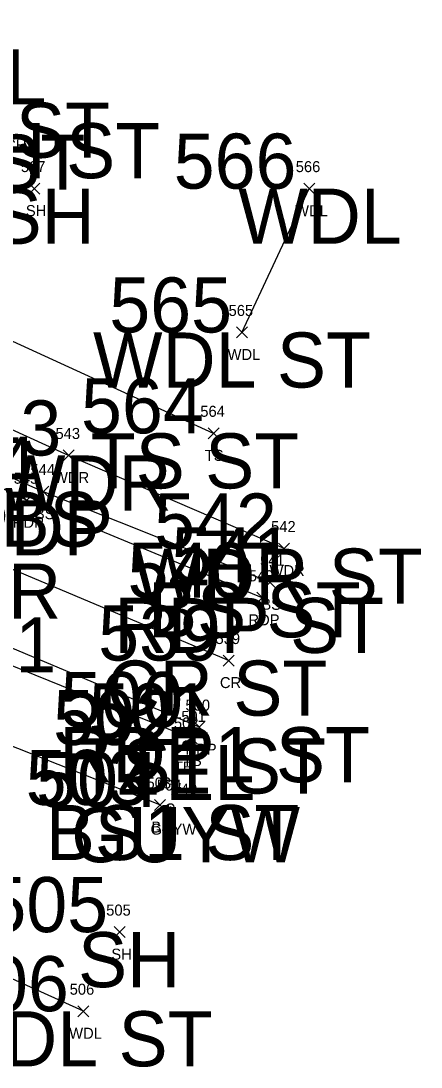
# Model space of a CAD drawing. Extents: x 1616840 to 1618410, y 488554 to 491945.
# Drawn here: x 1618337.7 to 1618410.5, y 488554.1 to 488744.1 of the extents above; entities that cross this region are included whole.
import ezdxf

# ---------------------------------------------------------------- set-up
doc = ezdxf.new("R2010")
doc.units = 0
for name, color, linetype in [('C_A', 7, 'Continuous'), ('C_I', 7, 'Continuous'), ('D_A', 7, 'Continuous'), ('L_A', 7, 'Continuous'), ('L_I', 7, 'Continuous'), ('L_TIC', 7, 'Continuous'), ('LAWA', 7, 'Continuous'), ('LELB', 7, 'Continuous'), ('P_A', 7, 'Continuous'), ('P_I', 7, 'Continuous'), ('P_TIC', 7, 'Continuous'), ('PET', 7, 'Continuous'), ('PRC', 7, 'Continuous'), ('U_A', 7, 'Continuous'), ('U_C', 7, 'Continuous'), ('U_I', 7, 'Continuous'), ('UP', 7, 'Continuous'), ('UPGW', 7, 'Continuous')]:
    doc.layers.add(name, color=color, linetype=linetype)

msp = doc.modelspace()

# ---------------------------------------------------------------- linework, layer by layer
at = {"layer": 'L_TIC'}
for points in [[(1618339.12, 488712.62), (1618341.12, 488714.62)], [(1618341.12, 488712.62), (1618339.12, 488714.62)], [(1618389.14, 488712.61), (1618391.14, 488714.61)], [(1618391.14, 488712.61), (1618389.14, 488714.61)], [(1618376.88, 488686.5), (1618378.88, 488688.5)], [(1618378.88, 488686.5), (1618376.88, 488688.5)], [(1618371.73, 488668.19), (1618373.73, 488670.19)], [(1618373.73, 488668.19), (1618371.73, 488670.19)], [(1618345.37, 488664.17), (1618347.37, 488666.17)], [(1618347.37, 488664.17), (1618345.37, 488666.17)], [(1618340.81, 488657.6), (1618342.81, 488659.6)], [(1618342.81, 488657.6), (1618340.81, 488659.6)], [(1618384.56, 488647.27), (1618386.56, 488649.27)], [(1618386.56, 488647.27), (1618384.56, 488649.27)], [(1618381.99, 488641.15), (1618383.99, 488643.15)], [(1618383.99, 488641.15), (1618381.99, 488643.15)], [(1618367.75, 488612.8), (1618369.75, 488614.8)], [(1618369.75, 488612.8), (1618367.75, 488614.8)], [(1618361.99, 488600.72), (1618363.99, 488602.72)], [(1618363.99, 488600.72), (1618361.99, 488602.72)], [(1618354.66, 488577.64), (1618356.66, 488579.64)], [(1618356.66, 488577.64), (1618354.66, 488579.64)], [(1618348.08, 488563.28), (1618350.08, 488565.28)], [(1618350.08, 488563.28), (1618348.08, 488565.28)]]:
    msp.add_lwpolyline(points, dxfattribs=at)
at = {"layer": 'LAWA'}
for points in [[(1618385.56, 488648.27), (1618346.37, 488665.17), (1618297.28, 488687.5), (1618273.77, 488699.31), (1618221.98, 488732.96), (1618179.49, 488760.95)], [(1618385.56, 488648.27), (1618346.37, 488665.17), (1618297.28, 488687.5), (1618273.77, 488699.31), (1618221.98, 488732.96), (1618179.49, 488760.95)], [(1618349.08, 488564.28), (1618318.69, 488578.05), (1618262.84, 488611.65), (1618227.86, 488623.15), (1618171.55, 488650.72), (1618151.81, 488672.17), (1618146.08, 488699.82), (1618154.97, 488718.72)], [(1618349.08, 488564.28), (1618318.69, 488578.05), (1618262.84, 488611.65), (1618227.86, 488623.15), (1618171.55, 488650.72), (1618151.81, 488672.17), (1618146.08, 488699.82), (1618154.97, 488718.72)], [(1618377.88, 488687.5), (1618390.14, 488713.61)], [(1618377.88, 488687.5), (1618390.14, 488713.61)]]:
    msp.add_lwpolyline(points, dxfattribs=at)
at = {"layer": 'LELB'}
for points in [[(1618368.75, 488613.8), (1618321.4, 488632.94), (1618282.27, 488648.99), (1618242.69, 488669.8), (1618172.86, 488718.63), (1618158.01, 488727.46), (1618153.55, 488725.35), (1618127.44, 488751.79), (1618097.12, 488773.93), (1618062.46, 488804.42), (1618020.43, 488842.82), (1617984.54, 488876.57), (1617940.45, 488918.71), (1617907.97, 488951.36), (1617873.07, 488994.39), (1617848.82, 489027.32), (1617833.17, 489049.2), (1617821.83, 489065.98), (1617816, 489078.6), (1617805.53, 489095.77), (1617797.92, 489111.87)], [(1618368.75, 488613.8), (1618321.4, 488632.94), (1618282.27, 488648.99), (1618242.69, 488669.8), (1618172.86, 488718.63), (1618158.01, 488727.46), (1618153.55, 488725.35), (1618127.44, 488751.79), (1618097.12, 488773.93), (1618062.46, 488804.42), (1618020.43, 488842.82), (1617984.54, 488876.57), (1617940.45, 488918.71), (1617907.97, 488951.36), (1617873.07, 488994.39), (1617848.82, 489027.32), (1617833.17, 489049.2), (1617821.83, 489065.98), (1617816, 489078.6), (1617805.53, 489095.77), (1617797.92, 489111.87)], [(1618372.73, 488669.19), (1618328.1, 488689.57), (1618302.14, 488707.09), (1618254.13, 488732.3), (1618218.11, 488765.28)], [(1618372.73, 488669.19), (1618328.1, 488689.57), (1618302.14, 488707.09), (1618254.13, 488732.3), (1618218.11, 488765.28)], [(1618382.99, 488642.15), (1618341.81, 488658.6), (1618297.33, 488678.13), (1618265.34, 488694.6), (1618228.02, 488718.67), (1618175.64, 488755.59)], [(1618382.99, 488642.15), (1618341.81, 488658.6), (1618297.33, 488678.13), (1618265.34, 488694.6), (1618228.02, 488718.67), (1618175.64, 488755.59)], [(1618362.99, 488601.72), (1618322.44, 488617.77), (1618275.76, 488637.15), (1618238.65, 488660.24), (1618168.14, 488710.75), (1618158.49, 488718.39), (1618154.97, 488718.72)], [(1618362.99, 488601.72), (1618322.44, 488617.77), (1618275.76, 488637.15), (1618238.65, 488660.24), (1618168.14, 488710.75), (1618158.49, 488718.39), (1618154.97, 488718.72)]]:
    msp.add_lwpolyline(points, dxfattribs=at)
at = {"layer": 'P_TIC'}
for points in [[(1618337.75, 488656.04), (1618339.75, 488658.04)], [(1618339.75, 488656.04), (1618337.75, 488658.04)], [(1618380.59, 488638.33), (1618382.59, 488640.33)], [(1618382.59, 488638.33), (1618380.59, 488640.33)], [(1618374.46, 488626.94), (1618376.46, 488628.94)], [(1618376.46, 488626.94), (1618374.46, 488628.94)], [(1618369.16, 488614.85), (1618371.16, 488616.85)], [(1618371.16, 488614.85), (1618369.16, 488616.85)]]:
    msp.add_lwpolyline(points, dxfattribs=at)
at = {"layer": 'PET'}
for points in [[(1618370.16, 488615.85), (1618322.64, 488635.79), (1618284.75, 488653.96), (1618240.83, 488677.95), (1618175.2, 488719.81), (1618156.99, 488732.51), (1618128.6, 488753.01), (1618083.83, 488788.86), (1618061.31, 488807.77), (1618021.71, 488843.39), (1617985.63, 488878.3), (1617944.42, 488920.98), (1617912.44, 488955.55), (1617878.52, 488995.05), (1617850.94, 489029.87), (1617835.91, 489051.33), (1617824.93, 489068.42), (1617810.43, 489094.27), (1617804.67, 489105.1), (1617798.43, 489114.38), (1617805.1, 489123.51), (1617811.42, 489131.94)], [(1618370.16, 488615.85), (1618322.64, 488635.79), (1618284.75, 488653.96), (1618240.83, 488677.95), (1618175.2, 488719.81), (1618156.99, 488732.51), (1618128.6, 488753.01), (1618083.83, 488788.86), (1618061.31, 488807.77), (1618021.71, 488843.39), (1617985.63, 488878.3), (1617944.42, 488920.98), (1617912.44, 488955.55), (1617878.52, 488995.05), (1617850.94, 489029.87), (1617835.91, 489051.33), (1617824.93, 489068.42), (1617810.43, 489094.27), (1617804.67, 489105.1), (1617798.43, 489114.38), (1617805.1, 489123.51), (1617811.42, 489131.94)], [(1618381.59, 488639.33), (1618338.75, 488657.04), (1618296.81, 488677.29), (1618262.28, 488695.58), (1618226.85, 488716.74), (1618172.11, 488753.58)], [(1618381.59, 488639.33), (1618338.75, 488657.04), (1618296.81, 488677.29), (1618262.28, 488695.58), (1618226.85, 488716.74), (1618172.11, 488753.58)]]:
    msp.add_lwpolyline(points, dxfattribs=at)
at = {"layer": 'PRC'}
msp.add_lwpolyline([(1618375.46, 488627.94), (1618333.55, 488645.54), (1618291.6, 488665.43), (1618267.22, 488677.87), (1618220.33, 488705.24), (1618164.41, 488742.86)], dxfattribs=at)
msp.add_lwpolyline([(1618375.46, 488627.94), (1618333.55, 488645.54), (1618291.6, 488665.43), (1618267.22, 488677.87), (1618220.33, 488705.24), (1618164.41, 488742.86)], dxfattribs=at)
at = {"layer": 'UP'}
for p, q in [((1618366.31, 488612.61), (1618367.14, 488612.61)), ((1618367.97, 488612.61), (1618367.97, 488612.61)), ((1618369.64, 488612.61), (1618368.81, 488612.61)), ((1618368.81, 488612.61), (1618368.81, 488612.61)), ((1618369.64, 488612.61), (1618369.64, 488612.61))]:
    msp.add_line(p, q, dxfattribs=at)
msp.add_circle((1618367.97, 488612.61), 0.833, dxfattribs=at)
at = {"layer": 'UPGW'}
for radius in [0.625, 0.0833]:
    msp.add_circle((1618364.88, 488601.33), radius, dxfattribs=at)

# ---------------------------------------------------------------- texts
at = {"layer": 'C_A'}
for s, p in [('HVCTRL', (1618288.88, 488728.89)), ('TS4 ST', (1618308.56, 488719.22)), ('DITCH ST', (1618301.36, 488715.5)), ('TS2 ST', (1618304.09, 488713.42)), ('SH', (1618332.56, 488703.62)), ('WDL', (1618377.23, 488703.61)), ('WDL ST', (1618350.83, 488677.5)), ('TS ST', (1618350.41, 488659.19)), ('WDR', (1618333.18, 488655.17)), ('BS', (1618334.02, 488648.6)), ('RDP', (1618326.19, 488647.04)), ('WDR ST', (1618358.04, 488638.27)), ('CR', (1618325.71, 488635.54)), ('BS ST', (1618360.82, 488632.15)), ('RDP ST', (1618354.7, 488629.33)), ('RDP1', (1618308.47, 488625.79)), ('CR ST', (1618353.3, 488617.94)), ('RDP1 ST', (1618344.69, 488605.85)), ('TS1 ST', (1618347.84, 488603.8)), ('TEL', (1618355.77, 488602.61)), ('BS1 ST', (1618342.24, 488591.72)), ('GUYW', (1618346.85, 488591.33)), ('SH', (1618348.1, 488568.64)), ('WDL ST', (1618322.03, 488554.28))]:
    msp.add_text(s, height=10, dxfattribs=at).set_placement(p)
at = {"layer": 'C_I'}
for s, p in [('566', (1618365.49, 488713.61)), ('565', (1618353.78, 488687.5)), ('564', (1618348.64, 488669.19)), ('543', (1618322.74, 488665.17)), ('544', (1618318.19, 488658.6)), ('542', (1618361.94, 488648.27)), ('541', (1618365.04, 488642.15)), ('540', (1618357.1, 488639.33)), ('539', (1618351.76, 488627.94)), ('500', (1618344.88, 488615.85)), ('501', (1618350.01, 488613.8)), ('502', (1618343.56, 488612.61)), ('503', (1618338.58, 488601.72)), ('504', (1618340.47, 488601.33)), ('505', (1618331.25, 488578.64)), ('506', (1618324.11, 488564.28))]:
    msp.add_text(s, height=10, dxfattribs=at).set_placement(p)
at = {"layer": 'D_A'}
msp.add_text('DITCH', height=2, dxfattribs=at).set_placement((1618330.55, 488720.5))
at = {"layer": 'L_A'}
for s, p in [('SH', (1618338.61, 488708.62)), ('WDL', (1618387.56, 488708.61)), ('WDL', (1618375.29, 488682.5)), ('TS', (1618371.14, 488664.19)), ('WDR', (1618343.73, 488660.17)), ('BS', (1618340.25, 488653.6)), ('WDR', (1618382.92, 488643.27)), ('BS', (1618381.43, 488637.15)), ('TS', (1618367.16, 488608.8)), ('BS', (1618361.43, 488596.72)), ('SH', (1618354.15, 488573.64)), ('WDL', (1618346.49, 488559.28))]:
    msp.add_text(s, height=2, dxfattribs=at).set_placement(p)
at = {"layer": 'L_I'}
for s, p in [('567', (1618337.71, 488716.62)), ('566', (1618387.68, 488716.61)), ('565', (1618375.47, 488690.5)), ('564', (1618370.33, 488672.19)), ('543', (1618344, 488668.17)), ('544', (1618339.45, 488661.6)), ('542', (1618383.2, 488651.27)), ('541', (1618381.19, 488645.15)), ('501', (1618366.88, 488616.8)), ('503', (1618360.55, 488604.72)), ('505', (1618353.22, 488581.64)), ('506', (1618346.58, 488567.28))]:
    msp.add_text(s, height=2, dxfattribs=at).set_placement(p)
at = {"layer": 'P_A'}
for s, p in [('RDP', (1618336.24, 488652.04)), ('RDP', (1618379.08, 488634.33)), ('CR', (1618373.9, 488622.94)), ('RDP', (1618367.65, 488610.85))]:
    msp.add_text(s, height=2, dxfattribs=at).set_placement(p)
at = {"layer": 'P_I'}
for s, p in [('545', (1618336.39, 488660.04)), ('540', (1618379.14, 488642.33)), ('539', (1618373.09, 488630.94)), ('500', (1618367.63, 488618.85))]:
    msp.add_text(s, height=2, dxfattribs=at).set_placement(p)
at = {"layer": 'U_A'}
for s, p in [('TEL', (1618365.53, 488607.61)), ('GUYW', (1618361.28, 488596.33))]:
    msp.add_text(s, height=2, dxfattribs=at).set_placement(p)
at = {"layer": 'U_C'}
msp.add_text('7/40', height=2, dxfattribs=at).set_placement((1618364.55, 488603.61))
at = {"layer": 'U_I'}
for s, p in [('502', (1618365.53, 488615.61)), ('504', (1618362.44, 488604.33))]:
    msp.add_text(s, height=2, dxfattribs=at).set_placement(p)

doc.saveas('drawing.dxf')
